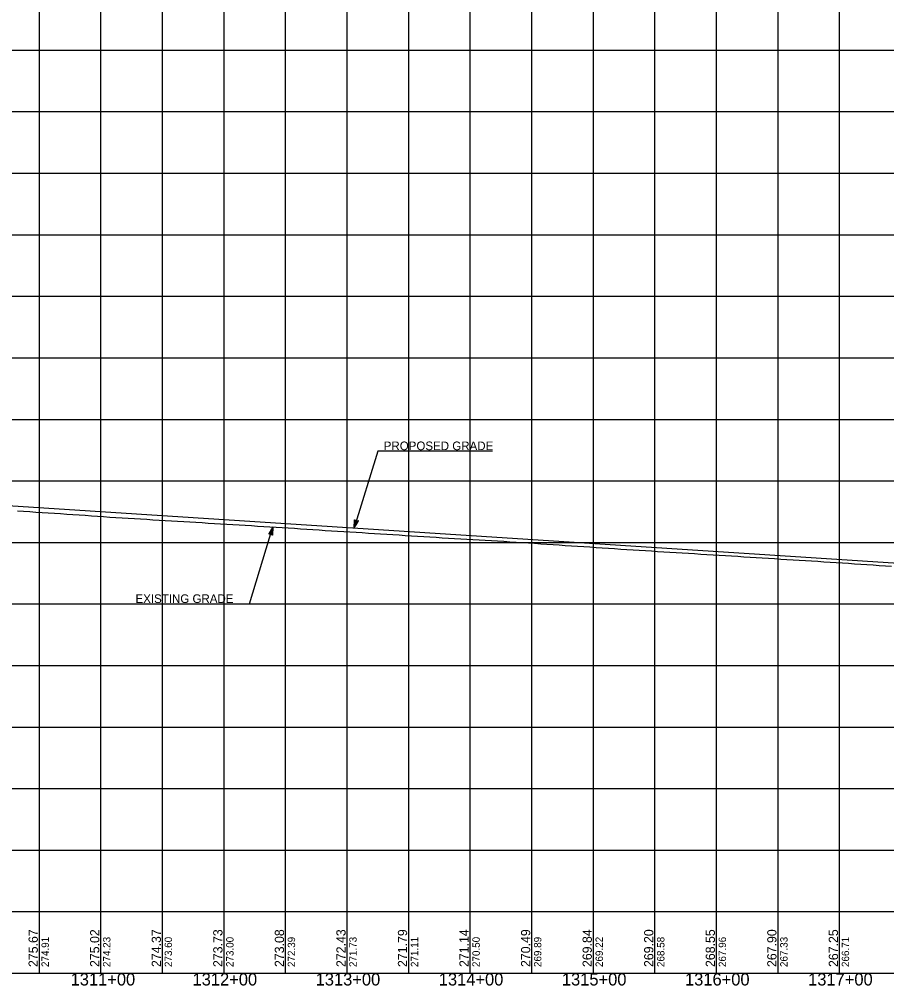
# Model space of a CAD drawing. Extents: x -90830 to 2015517, y -20856 to 836331.
# Drawn here: x 19957 to 20662, y -10807 to -10022 of the extents above; entities that cross this region are included whole.
import ezdxf

# ---------------------------------------------------------------- set-up
doc = ezdxf.new("R2010")
doc.units = 0
for name, color, linetype in [('Level 1', 7, 'Continuous'), ('RD_DDB_Profile_Elev', 7, 'Continuous'), ('RD_DDB_Profile_EX', 7, 'Continuous'), ('RD_DDB_Profile_PR', 7, 'Continuous'), ('RD_DDB_StaTX', 7, 'Continuous'), ('RD_DDB_StripGrade', 7, 'Continuous'), ('RD_GPK_Profile_Cell', 7, 'Continuous'), ('RD_PD_Final_TX', 7, 'Continuous')]:
    doc.layers.add(name, color=color, linetype=linetype)

msp = doc.modelspace()

# ---------------------------------------------------------------- linework, layer by layer
at = {"layer": 'Level 1'}
for p, q in [((19973.46, -9797.12), (19973.46, -10297.12)), ((20023.46, -9797.12), (20023.46, -10297.12)), ((20073.46, -9797.12), (20073.46, -10297.12)), ((20123.46, -9797.12), (20123.46, -10297.12)), ((20173.46, -9797.12), (20173.46, -10297.12)), ((20223.46, -9797.12), (20223.46, -10297.12)), ((20273.46, -9797.12), (20273.46, -10297.12)), ((20323.46, -9797.12), (20323.46, -10297.12)), ((20373.46, -9797.12), (20373.46, -10297.12)), ((20423.46, -9797.12), (20423.46, -10297.12)), ((20473.46, -9797.12), (20473.46, -10297.12)), ((20523.46, -9797.12), (20523.46, -10297.12)), ((20573.46, -9797.12), (20573.46, -10297.12)), ((20623.46, -9797.12), (20623.46, -10297.12)), ((19173.46, -10047.12), (20773.46, -10047.12)), ((19173.46, -10097.12), (20773.46, -10097.12)), ((19173.46, -10147.12), (20773.46, -10147.12)), ((19173.46, -10197.12), (20773.46, -10197.12)), ((19173.46, -10247.12), (20773.46, -10247.12)), ((19173.46, -10297.12), (20773.46, -10297.12)), ((19173.46, -10297.12), (20773.46, -10297.12)), ((19973.46, -10297.12), (19973.46, -10797.12)), ((20023.46, -10297.12), (20023.46, -10797.12)), ((20073.46, -10297.12), (20073.46, -10797.12)), ((20123.46, -10297.12), (20123.46, -10797.12)), ((20173.46, -10297.12), (20173.46, -10797.12)), ((20223.46, -10297.12), (20223.46, -10797.12)), ((20273.46, -10297.12), (20273.46, -10797.12)), ((20323.46, -10297.12), (20323.46, -10797.12)), ((20373.46, -10297.12), (20373.46, -10797.12)), ((20423.46, -10297.12), (20423.46, -10797.12)), ((20473.46, -10297.12), (20473.46, -10797.12)), ((20523.46, -10297.12), (20523.46, -10797.12)), ((20573.46, -10297.12), (20573.46, -10797.12)), ((20623.46, -10297.12), (20623.46, -10797.12)), ((19173.46, -10347.12), (20773.46, -10347.12)), ((19173.46, -10397.12), (20773.46, -10397.12)), ((19173.46, -10447.12), (20773.46, -10447.12)), ((19173.46, -10497.12), (20773.46, -10497.12)), ((19173.46, -10547.12), (20773.46, -10547.12)), ((19173.46, -10597.12), (20773.46, -10597.12)), ((19173.46, -10647.12), (20773.46, -10647.12)), ((19173.46, -10697.12), (20773.46, -10697.12)), ((19173.46, -10747.12), (20773.46, -10747.12)), ((19173.46, -10797.12), (20773.46, -10797.12))]:
    msp.add_line(p, q, dxfattribs=at)
at = {"layer": 'RD_DDB_Profile_EX'}
for points in [[(19955.95, -10421.53), (19960.95, -10421.83), (19965.95, -10422.13), (19970.95, -10422.43), (19975.95, -10422.73), (19980.95, -10423.05), (19985.95, -10423.38), (19990.95, -10423.71), (19995.95, -10424.05), (20000.95, -10424.39), (20005.95, -10424.75), (20010.95, -10425.11), (20015.95, -10425.47), (20020.95, -10425.81), (20025.95, -10426.14), (20030.95, -10426.48), (20035.95, -10426.81), (20040.95, -10427.12), (20045.95, -10427.43)], [(20045.95, -10427.43), (20050.95, -10427.73), (20055.95, -10428.04), (20060.95, -10428.35), (20065.95, -10428.66), (20070.95, -10428.97), (20075.95, -10429.27), (20080.95, -10429.58), (20085.95, -10429.88), (20090.95, -10430.18), (20095.95, -10430.48), (20100.95, -10430.78), (20105.95, -10431.07), (20110.95, -10431.37), (20115.95, -10431.67), (20120.95, -10431.97), (20125.95, -10432.26), (20130.95, -10432.56), (20135.95, -10432.85), (20140.95, -10433.16), (20145.95, -10433.48), (20150.95, -10433.8), (20155.95, -10434.12), (20160.95, -10434.41), (20165.95, -10434.71), (20170.95, -10435), (20175.95, -10435.29), (20180.95, -10435.62), (20185.95, -10435.96), (20190.95, -10436.31), (20195.95, -10436.66), (20200.95, -10437), (20205.95, -10437.34), (20210.95, -10437.67), (20215.95, -10438.01), (20220.95, -10438.32), (20225.95, -10438.6), (20230.95, -10438.89), (20235.95, -10439.17), (20240.95, -10439.49), (20245.95, -10439.82), (20250.95, -10440.14), (20255.95, -10440.47), (20260.95, -10440.78), (20265.95, -10441.09), (20270.95, -10441.41), (20275.95, -10441.73), (20280.95, -10442.05), (20285.95, -10442.36), (20290.95, -10442.68), (20295.95, -10442.99), (20300.95, -10443.3), (20305.95, -10443.6), (20310.95, -10443.89), (20315.95, -10444.19), (20320.95, -10444.49), (20325.95, -10444.78), (20330.95, -10445.07), (20335.95, -10445.36), (20340.95, -10445.65), (20345.95, -10445.94), (20350.95, -10446.24), (20355.95, -10446.53), (20360.95, -10446.84), (20365.95, -10447.17), (20370.95, -10447.5), (20375.95, -10447.82), (20380.95, -10448.16), (20385.95, -10448.49), (20390.95, -10448.83), (20395.95, -10449.16), (20400.95, -10449.5), (20405.95, -10449.83), (20410.95, -10450.16), (20415.95, -10450.49), (20420.95, -10450.83), (20425.95, -10451.17), (20430.95, -10451.5), (20435.95, -10451.84), (20440.95, -10452.17), (20445.95, -10452.51), (20450.95, -10452.85), (20455.95, -10453.18), (20460.95, -10453.49), (20465.95, -10453.79), (20470.95, -10454.09), (20475.95, -10454.39), (20480.95, -10454.69), (20485.95, -10455), (20490.95, -10455.31), (20495.95, -10455.62), (20500.95, -10455.93), (20505.95, -10456.23), (20510.95, -10456.54), (20515.95, -10456.85), (20520.95, -10457.16), (20525.95, -10457.46), (20530.95, -10457.77), (20535.95, -10458.07), (20540.95, -10458.38), (20545.95, -10458.7)], [(20545.95, -10458.7), (20550.95, -10459.02), (20555.95, -10459.33), (20560.95, -10459.65), (20565.95, -10459.97), (20570.95, -10460.29), (20575.95, -10460.61), (20580.95, -10460.91), (20585.95, -10461.22), (20590.95, -10461.52), (20595.95, -10461.82), (20600.95, -10462.13), (20605.95, -10462.46), (20610.95, -10462.78), (20615.95, -10463.11), (20620.95, -10463.43), (20625.95, -10463.75), (20630.95, -10464.07), (20635.95, -10464.39), (20640.95, -10464.73), (20645.95, -10465.07), (20650.95, -10465.42), (20655.95, -10465.76), (20660.95, -10466.11), (20665.95, -10466.45)]]:
    msp.add_lwpolyline(points, dxfattribs=at)
at = {"layer": 'RD_DDB_Profile_PR'}
msp.add_line((19918.46, -10415.21), (21173.46, -10496.45), dxfattribs=at)
at = {"layer": 'RD_GPK_Profile_Cell'}
msp.add_line((4823.46, -10797.12), (75223.46, -10797.12), dxfattribs=at)
at = {"layer": 'RD_PD_Final_TX'}
for p, q in [((20229.48, -10435.36), (20229.82, -10428.69)), ((20231.37, -10429.16), (20229.48, -10435.36)), ((20229.48, -10435.36), (20232.92, -10429.63)), ((20229.82, -10428.69), (20232.92, -10429.63)), ((20163.45, -10434.56), (20160.01, -10440.28)), ((20163.11, -10441.23), (20160.01, -10440.28)), ((20161.56, -10440.76), (20163.45, -10434.56)), ((20163.45, -10434.56), (20163.11, -10441.23))]:
    msp.add_line(p, q, dxfattribs=at)
for points in [[(20341.92, -10372.98), (20248.53, -10372.98), (20229.48, -10435.36)], [(20231.3, -10429.22), (20229.54, -10434.99), (20231.27, -10429.17), (20229.57, -10434.71), (20231.2, -10429.18), (20229.57, -10434.51), (20231.12, -10429.17), (20229.58, -10434.27), (20231.06, -10429.13), (20229.6, -10433.92), (20230.98, -10429.09), (20229.63, -10433.53), (20230.89, -10429.1), (20229.65, -10433.25), (20230.83, -10429.06), (20229.67, -10432.91), (20230.75, -10429.08), (20229.69, -10432.63), (20230.71, -10429.01), (20229.69, -10432.38), (20230.61, -10429.01), (20229.7, -10432.01), (20230.54, -10428.97), (20229.75, -10431.58), (20230.46, -10428.94), (20229.73, -10431.28), (20230.39, -10428.91), (20229.76, -10430.83), (20230.3, -10428.92), (20229.8, -10430.46), (20230.22, -10428.85), (20229.81, -10430.14), (20230.15, -10428.86), (20229.82, -10429.85), (20230.09, -10428.79), (20229.84, -10429.49), (20230.01, -10428.83), (20229.87, -10429.09), (20229.92, -10428.83)], [(20229.64, -10434.97), (20231.39, -10429.25), (20229.74, -10434.77), (20231.47, -10429.27), (20229.84, -10434.59), (20231.53, -10429.26), (20229.96, -10434.43), (20231.57, -10429.29), (20230.09, -10434.24), (20231.64, -10429.3), (20230.21, -10434.05), (20231.69, -10429.31), (20230.34, -10433.82), (20231.76, -10429.32), (20230.5, -10433.55), (20231.85, -10429.36), (20230.63, -10433.31), (20231.91, -10429.35), (20230.77, -10433.06), (20231.97, -10429.38), (20230.93, -10432.82), (20232.03, -10429.4), (20231.08, -10432.56), (20232.07, -10429.46), (20231.28, -10432.22), (20232.14, -10429.45), (20231.43, -10432), (20232.2, -10429.44), (20231.62, -10431.7), (20232.26, -10429.49), (20231.77, -10431.4), (20232.33, -10429.52), (20231.91, -10431.16), (20232.4, -10429.58), (20232.08, -10430.95), (20232.45, -10429.6), (20232.26, -10430.59), (20232.55, -10429.58), (20232.37, -10430.39), (20232.65, -10429.61), (20232.5, -10430.26), (20232.74, -10429.7), (20232.82, -10429.66), (20232.71, -10429.69)], [(20051.01, -10496.93), (20144.4, -10496.93), (20163.45, -10434.56)], [(20163.28, -10434.95), (20161.54, -10440.67), (20163.18, -10435.14), (20161.46, -10440.64), (20163.08, -10435.32), (20161.4, -10440.65), (20162.96, -10435.48), (20161.35, -10440.62), (20162.83, -10435.68), (20161.28, -10440.62), (20162.72, -10435.87), (20161.23, -10440.6), (20162.58, -10436.09), (20161.16, -10440.59), (20162.43, -10436.37), (20161.08, -10440.55), (20162.3, -10436.61), (20161.02, -10440.56), (20162.15, -10436.86), (20160.96, -10440.53), (20162, -10437.09), (20160.9, -10440.51), (20161.85, -10437.35), (20160.86, -10440.46), (20161.64, -10437.7), (20160.78, -10440.46), (20161.49, -10437.92), (20160.72, -10440.47), (20161.3, -10438.21), (20160.67, -10440.43), (20161.15, -10438.52), (20160.6, -10440.39), (20161.01, -10438.75), (20160.53, -10440.33), (20160.85, -10438.97), (20160.48, -10440.32), (20160.67, -10439.32), (20160.37, -10440.34), (20160.55, -10439.52), (20160.27, -10440.31), (20160.43, -10439.66), (20160.19, -10440.21), (20160.1, -10440.26), (20160.21, -10440.22)], [(20161.62, -10440.69), (20163.39, -10434.92), (20161.65, -10440.74), (20163.36, -10435.21), (20161.72, -10440.74), (20163.35, -10435.4), (20161.8, -10440.75), (20163.35, -10435.64), (20161.86, -10440.78), (20163.33, -10436), (20161.95, -10440.82), (20163.29, -10436.38), (20162.04, -10440.82), (20163.27, -10436.67), (20162.1, -10440.85), (20163.26, -10437), (20162.17, -10440.83), (20163.24, -10437.29), (20162.22, -10440.9), (20163.23, -10437.54), (20162.32, -10440.91), (20163.22, -10437.9), (20162.39, -10440.94), (20163.17, -10438.33), (20162.46, -10440.98), (20163.19, -10438.64), (20162.54, -10441), (20163.17, -10439.09), (20162.62, -10441), (20163.12, -10439.46), (20162.7, -10441.06), (20163.11, -10439.77), (20162.77, -10441.06), (20163.11, -10440.07), (20162.84, -10441.12), (20163.08, -10440.42), (20162.92, -10441.09), (20163.06, -10440.82), (20163, -10441.09)]]:
    msp.add_lwpolyline(points, dxfattribs=at)

# ---------------------------------------------------------------- texts
at = {"layer": 'RD_DDB_Profile_Elev'}
for s, p in [('275.67', (19972.46, -10792.12)), ('275.02', (20022.46, -10792.12)), ('274.37', (20072.46, -10792.12)), ('273.73', (20122.46, -10792.12)), ('273.08', (20172.46, -10792.12)), ('272.43', (20222.46, -10792.12)), ('271.79', (20272.46, -10792.12)), ('271.14', (20322.46, -10792.12)), ('270.49', (20372.46, -10792.12)), ('269.84', (20422.46, -10792.12)), ('269.20', (20472.46, -10792.12)), ('268.55', (20522.46, -10792.12)), ('267.90', (20572.46, -10792.12)), ('267.25', (20622.46, -10792.12))]:
    msp.add_text(s, height=7.5, rotation=90, dxfattribs=at).set_placement(p)
at = {"layer": 'RD_DDB_StaTX'}
for s, p in [('1311+00', (19999.13, -10807.12)), ('1312+00', (20098.17, -10807.12)), ('1313+00', (20198.17, -10807.12)), ('1314+00', (20298.17, -10807.12)), ('1315+00', (20398.17, -10807.12)), ('1316+00', (20498.17, -10807.12)), ('1317+00', (20598.17, -10807.12))]:
    msp.add_text(s, height=10, dxfattribs=at).set_placement(p)
at = {"layer": 'RD_DDB_StripGrade'}
for s, p in [('274.91', (19981.46, -10792.12)), ('274.23', (20031.46, -10792.12)), ('273.60', (20081.46, -10792.12)), ('273.00', (20131.46, -10792.12)), ('272.39', (20181.46, -10792.12)), ('271.73', (20231.46, -10792.12)), ('271.11', (20281.46, -10792.12)), ('270.50', (20331.46, -10792.12)), ('269.89', (20381.46, -10792.12)), ('269.22', (20431.46, -10792.12)), ('268.58', (20481.46, -10792.12)), ('267.96', (20531.46, -10792.12)), ('267.33', (20581.46, -10792.12)), ('266.71', (20631.46, -10792.12))]:
    msp.add_text(s, height=6, rotation=90, dxfattribs=at).set_placement(p)
at = {"layer": 'RD_PD_Final_TX'}
for s, p in [('PROPOSED GRADE', (20253.47, -10372.16)), ('EXISTING GRADE', (20051.83, -10496.33))]:
    msp.add_text(s, height=7, dxfattribs=at).set_placement(p)

doc.saveas('drawing.dxf')
